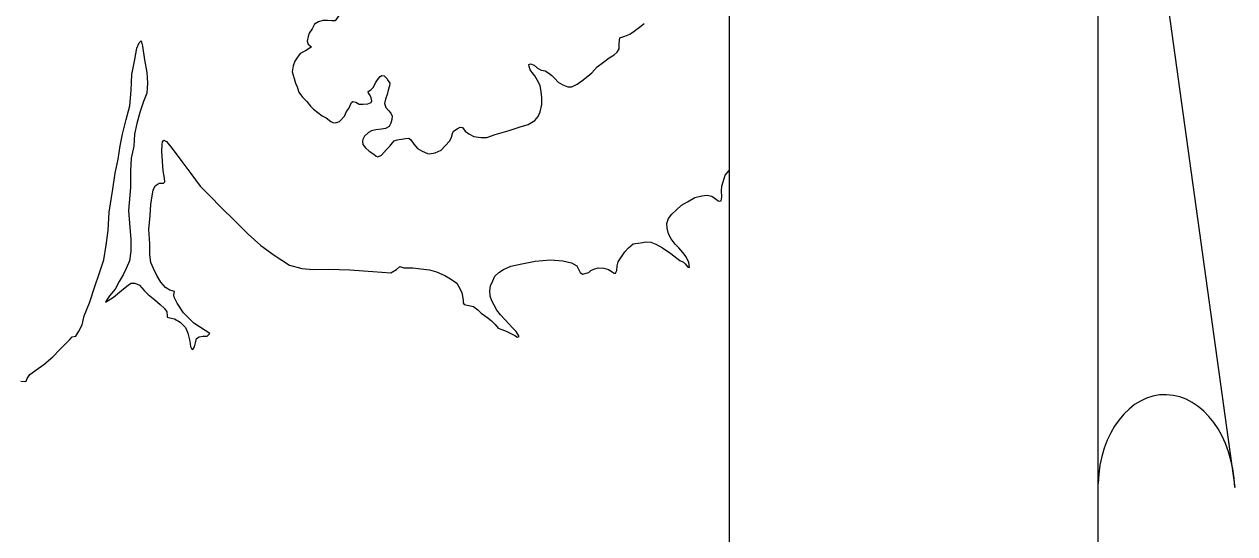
# Model space of a CAD drawing. Extents: x 670147 to 673275, y 705573 to 707613.
# Drawn here: x 670783.4 to 670885.5, y 707179.4 to 707222.4 of the extents above; entities that cross this region are included whole.
import ezdxf

# ---------------------------------------------------------------- set-up
doc = ezdxf.new("R2010")
doc.units = 0
for name, color, linetype in [('9', 7, 'Continuous'), ('R_Draft', 7, 'Continuous'), ('R_NoPlot', 7, 'Continuous')]:
    doc.layers.add(name, color=color, linetype=linetype)

msp = doc.modelspace()

# ---------------------------------------------------------------- linework, layer by layer
at = {"layer": '9'}
for points in [[(670811.94, 707224.04), (670811.46, 707223.88), (670811.06, 707223.78), (670810.79, 707223.7), (670810.48, 707223.5), (670810.1, 707223.2), (670809.91, 707223.05), (670809.66, 707222.69), (670809.37, 707222.67), (670809.01, 707222.7), (670808.61, 707222.71), (670808.27, 707222.6), (670807.91, 707222.39), (670807.71, 707222), (670807.48, 707221.65), (670807.4, 707221.36), (670807.3, 707220.96), (670807.39, 707220.7), (670807.66, 707220.5)], [(670823.17, 707213.09), (670824.34, 707213.44), (670825.27, 707213.74), (670825.93, 707213.95), (670826.51, 707214.27), (670826.79, 707214.6), (670826.96, 707215.01), (670827.09, 707215.61), (670827.09, 707216.18), (670827.04, 707216.7), (670826.95, 707217.24), (670826.74, 707217.65), (670826.51, 707218.04), (670826.27, 707218.32), (670826.11, 707218.55), (670826.02, 707218.82), (670826, 707219.01), (670826.15, 707219.06), (670826.45, 707218.94), (670826.74, 707218.68), (670827.04, 707218.52), (670827.38, 707218.45), (670827.68, 707218.27), (670827.94, 707218.07), (670828.18, 707217.82), (670828.48, 707217.51), (670828.87, 707217.27), (670829.29, 707217.1), (670829.62, 707217.1), (670830.07, 707217.35), (670830.47, 707217.62), (670830.97, 707218), (670831.31, 707218.3), (670831.77, 707218.79), (670832.31, 707219.19), (670832.77, 707219.55), (670833.21, 707219.82), (670833.46, 707220.05), (670833.61, 707220.32), (670833.62, 707220.68), (670833.64, 707221.05), (670833.68, 707221.25), (670834.09, 707221.38), (670834.51, 707221.55), (670834.89, 707221.81), (670835.34, 707222.14), (670835.72, 707222.47)], [(670783.16, 707192.28), (670783.46, 707192.25), (670783.59, 707192.28), (670783.68, 707192.51), (670783.92, 707192.84), (670784.41, 707193.2), (670785.08, 707193.7), (670785.84, 707194.34), (670786.45, 707194.94), (670786.87, 707195.38), (670787.29, 707195.8), (670787.48, 707196.02), (670787.79, 707196.08), (670788.05, 707196.5), (670788.33, 707197.03), (670788.5, 707197.78), (670788.95, 707198.89), (670789.39, 707200.26), (670789.77, 707201.34), (670790.14, 707202.52), (670790.35, 707203.76), (670790.51, 707205), (670790.61, 707206.53), (670790.9, 707208.47), (670791.1, 707209.83), (670791.37, 707211.02), (670791.52, 707212.15), (670791.72, 707213.11), (670792.04, 707214.36), (670792.34, 707215.5), (670792.45, 707216.81), (670792.52, 707218.16), (670792.76, 707219.41), (670792.92, 707220.37), (670793.13, 707220.83), (670793.31, 707221), (670793.4, 707220.54), (670793.57, 707219.38), (670793.77, 707218.32), (670793.82, 707217.42), (670793.77, 707216.58), (670793.5, 707215.88), (670793.19, 707214.94), (670792.93, 707214.02), (670792.73, 707213.13), (670792.67, 707212.1), (670792.47, 707211.1), (670792.4, 707210.02), (670792.39, 707208.61), (670792.22, 707206.67), (670792.34, 707205.25), (670792.42, 707204.26), (670792.44, 707203.24), (670792.31, 707202.43)], [(670807.66, 707220.5), (670807.22, 707220.18), (670806.72, 707219.93), (670806.49, 707219.62), (670806.25, 707219.29), (670806.11, 707218.88), (670806.04, 707218.37), (670806.21, 707217.81), (670806.33, 707217.41), (670806.47, 707217.1), (670806.59, 707216.65), (670806.92, 707216.24), (670807.27, 707215.87), (670807.57, 707215.48), (670807.84, 707215.24), (670808.21, 707214.95), (670808.58, 707214.68), (670808.9, 707214.5), (670809.29, 707214.2), (670809.47, 707214.11), (670809.68, 707214.08), (670810.02, 707214.19), (670810.44, 707214.63), (670810.63, 707215.02), (670810.83, 707215.29), (670810.94, 707215.55), (670811.05, 707215.78), (670811.15, 707215.88), (670811.41, 707215.81), (670811.69, 707215.66), (670812.02, 707215.65), (670812.43, 707215.69), (670812.7, 707215.8), (670812.75, 707215.94), (670812.71, 707216.19), (670812.59, 707216.45), (670812.47, 707216.58), (670812.45, 707216.71), (670812.66, 707216.87), (670812.9, 707217.08), (670813.07, 707217.45), (670813.24, 707217.71), (670813.45, 707217.98), (670813.61, 707218.06), (670813.81, 707218.04), (670814.02, 707217.81), (670814.14, 707217.61), (670814.27, 707217.43), (670814.26, 707217.21), (670814.14, 707216.82), (670814.05, 707216.47), (670813.92, 707216.06), (670813.82, 707215.72), (670813.93, 707215.37), (670814.15, 707215.12), (670814.36, 707214.9), (670814.47, 707214.63), (670814.44, 707214.37), (670814.37, 707214.04), (670814.21, 707213.78), (670813.92, 707213.6), (670813.58, 707213.54), (670813.1, 707213.49), (670812.74, 707213.4), (670812.47, 707213.25), (670812.13, 707212.96), (670811.99, 707212.67), (670811.97, 707212.51), (670812.01, 707212.25), (670812.21, 707211.96), (670812.52, 707211.7), (670812.93, 707211.43), (670813.11, 707211.26), (670813.25, 707211.2), (670813.56, 707211.36), (670813.99, 707211.83), (670814.28, 707212.12), (670814.5, 707212.38), (670814.63, 707212.57), (670814.89, 707212.65), (670815.26, 707212.71), (670815.59, 707212.76), (670815.87, 707212.79), (670816.04, 707212.64), (670816.31, 707212.28), (670816.61, 707211.92), (670816.99, 707211.69), (670817.44, 707211.49), (670817.6, 707211.45)], [(670817.6, 707211.45), (670818.11, 707211.54), (670818.61, 707211.76), (670818.95, 707212.13), (670819.34, 707212.55), (670819.49, 707212.86), (670819.55, 707213.19), (670819.64, 707213.37), (670819.95, 707213.57), (670820.22, 707213.72), (670820.4, 707213.68), (670820.63, 707213.38), (670820.93, 707213.15), (670821.35, 707212.92), (670821.95, 707212.84), (670822.47, 707212.84), (670823.17, 707213.09)], [(670792.31, 707202.43), (670792.04, 707201.78), (670791.78, 707201.25), (670791.45, 707200.69), (670791.1, 707200.05), (670790.62, 707199.49), (670790.4, 707199.13), (670790.28, 707198.95), (670790.96, 707199.36), (670791.65, 707199.93), (670792.22, 707200.41), (670792.47, 707200.54), (670792.77, 707200.54), (670793.16, 707200.38), (670793.54, 707199.94), (670793.88, 707199.6), (670794.46, 707199.15), (670794.89, 707198.75), (670795.27, 707198.41), (670795.47, 707198.14), (670795.48, 707197.78), (670795.5, 707197.67), (670795.72, 707197.63), (670796.11, 707197.53), (670796.6, 707197.26), (670797.05, 707196.8), (670797.24, 707196.34), (670797.41, 707195.65), (670797.46, 707195.21), (670797.55, 707195.03), (670797.67, 707194.96), (670797.79, 707195.17), (670797.88, 707195.51), (670797.97, 707195.87), (670798.18, 707196.03), (670798.5, 707196.09), (670798.88, 707196.09), (670799.09, 707196.29), (670798.71, 707196.57), (670797.73, 707197.18), (670796.88, 707198.06), (670796.33, 707198.85), (670796.07, 707199.36), (670796.06, 707199.57), (670796.1, 707199.84), (670795.71, 707199.97), (670795.35, 707200.18), (670794.96, 707200.64), (670794.61, 707201.21), (670794.34, 707201.78), (670794.11, 707202.29), (670794.03, 707202.95), (670794.04, 707203.89), (670793.94, 707205.09), (670794.06, 707206.25), (670794.12, 707207.2), (670794.24, 707207.93), (670794.3, 707208.41), (670794.49, 707208.76), (670794.82, 707209), (670795.18, 707208.99), (670795.3, 707209.11), (670795.26, 707209.4), (670795.16, 707210.03), (670795.11, 707210.85), (670795.04, 707211.66), (670795.08, 707212.25), (670795.1, 707212.47), (670795.2, 707212.62), (670795.43, 707212.5), (670795.92, 707211.92), (670796.74, 707210.82), (670797.49, 707209.79), (670798.27, 707208.73), (670799.17, 707207.83), (670799.97, 707207.03), (670801.26, 707205.76), (670802.32, 707204.68), (670803.39, 707203.73), (670804.53, 707202.91), (670805.81, 707202.08), (670806.85, 707201.8), (670807.81, 707201.69), (670809.09, 707201.73), (670810.91, 707201.68), (670812.84, 707201.53), (670814.35, 707201.43), (670814.85, 707201.71), (670815.11, 707201.95), (670815.46, 707201.84), (670816.22, 707201.83), (670816.9, 707201.75), (670817.62, 707201.68)], [(670842.26, 707208.33), (670842.29, 707208.72), (670842.38, 707209.11), (670842.56, 707209.67), (670842.89, 707210.06)], [(670817.62, 707201.68), (670818.22, 707201.51), (670818.91, 707201.2), (670819.4, 707200.92), (670819.94, 707200.56), (670820.22, 707200.04), (670820.34, 707199.74), (670820.4, 707199.44), (670820.46, 707199.08), (670820.46, 707198.88), (670820.55, 707198.76), (670820.95, 707198.67), (670821.33, 707198.57), (670821.69, 707198.29), (670821.99, 707198.02), (670822.53, 707197.63), (670822.86, 707197.36), (670823.16, 707197.06), (670823.42, 707196.76), (670823.73, 707196.64), (670824.09, 707196.49), (670824.47, 707196.3), (670824.83, 707196.14), (670825.04, 707196), (670825.19, 707196.06), (670824.93, 707196.47), (670824.63, 707196.77), (670824.33, 707197.08), (670824, 707197.45), (670823.61, 707197.87), (670823.29, 707198.26), (670823.08, 707198.68), (670822.87, 707199.06), (670822.75, 707199.46), (670822.72, 707199.91), (670822.76, 707200.33), (670822.97, 707200.75), (670823.13, 707201.13), (670823.46, 707201.44), (670823.85, 707201.7), (670824.48, 707201.97), (670825.41, 707202.19), (670826.53, 707202.4), (670827.83, 707202.53), (670828.88, 707202.43), (670829.59, 707202.26), (670830.04, 707202), (670830.34, 707201.46), (670830.54, 707201.31), (670831.07, 707201.46), (670831.24, 707201.61), (670831.49, 707201.73), (670831.85, 707201.84), (670832.32, 707201.82), (670832.72, 707201.71), (670833.02, 707201.5), (670833.2, 707201.39), (670833.32, 707201.39), (670833.43, 707201.63), (670833.46, 707202.01), (670833.54, 707202.34), (670833.75, 707202.7), (670834.11, 707203.2), (670834.41, 707203.54), (670834.8, 707203.86), (670835.41, 707203.94), (670835.89, 707204.04), (670836.28, 707204), (670836.7, 707203.84), (670837.27, 707203.54), (670837.99, 707203.06), (670838.47, 707202.66), (670838.73, 707202.46), (670839.04, 707202.32), (670839.18, 707202.17), (670839.4, 707201.9), (670839.55, 707201.88), (670839.51, 707202.3), (670839.28, 707202.77), (670839, 707203.14), (670838.66, 707203.53), (670838.35, 707203.83), (670838, 707204.28), (670837.79, 707204.7), (670837.67, 707205.18), (670837.64, 707205.58), (670837.77, 707206), (670838.06, 707206.36), (670838.43, 707206.72), (670838.89, 707207.12), (670839.39, 707207.42), (670840, 707207.78), (670840.6, 707207.93), (670841.03, 707207.97), (670841.44, 707207.88), (670841.83, 707207.62), (670841.96, 707207.49), (670842.11, 707207.47), (670842.22, 707207.49), (670842.28, 707207.82), (670842.26, 707208.33)]]:
    msp.add_lwpolyline(points, dxfattribs=at)
at = {"layer": 'R_Draft'}
for p, q in [((670874.02, 707266.65), (670885.55, 707183.31)), ((670874.02, 707166.71), (670874.02, 707266.65))]:
    msp.add_line(p, q, dxfattribs=at)
msp.add_ellipse((670879.78, 707183.13), major_axis=(-0.25, 8.01), ratio=0.719778, start_param=4.712385, end_param=7.768526, dxfattribs=at)
at = {"layer": 'R_NoPlot'}
msp.add_lwpolyline([(670257.19, 707521.73), (670842.89, 707521.73), (670842.89, 706992.57), (670257.19, 706992.57)], close=True, dxfattribs=at)

doc.saveas('drawing.dxf')
